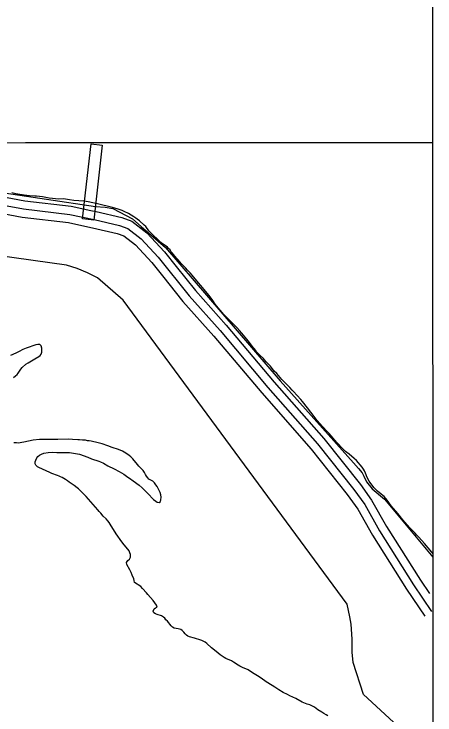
# Model space of a CAD drawing. Extents: x 3271442 to 3309282, y 752266 to 777610.
# Drawn here: x 3306294 to 3307057, y 762675 to 763946 of the extents above; entities that cross this region are included whole.
import ezdxf

# ---------------------------------------------------------------- set-up
doc = ezdxf.new("R2010")
doc.units = 0
for name, color, linetype in [('V-BLDG-OTLN', 7, 'Continuous'), ('V-GRID-FRAM', 7, 'Continuous'), ('V-GRID-MAJR', 7, 'Continuous'), ('V-ROAD-CNTR', 7, 'Continuous'), ('V-RTRN-LOCK-CHMB', 7, 'Continuous'), ('V-TOPO-SHOR', 7, 'Continuous')]:
    doc.layers.add(name, color=color, linetype=linetype)

msp = doc.modelspace()

# ---------------------------------------------------------------- linework, layer by layer
at = {"layer": 'V-BLDG-OTLN'}
msp.add_lwpolyline([(3306418.562, 763574.265), (3306433.732, 763710.228), (3306453.89, 763707.979), (3306438.721, 763572.0160000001)], close=True, dxfattribs=at)
at = {"layer": 'V-GRID-FRAM'}
msp.add_lwpolyline([(3275591.303, 775827.438), (3307043.481, 775836.587), (3307056.7060000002, 757650.811), (3275588.6580000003, 757641.657), (3275591.303, 775827.438)], dxfattribs=at)
at = {"layer": 'V-GRID-MAJR'}
msp.add_spline([(3275589.54, 763703.55), (3280833.333, 763703.169), (3286077.126, 763703.55), (3291320.919, 763704.694), (3296564.7120000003, 763706.601), (3301808.505, 763709.27), (3307052.2970000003, 763712.703), (3307052.298, 763712.703)], degree=3, dxfattribs=at)
at = {"layer": 'V-ROAD-CNTR'}
for points in [[(3305523.960914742, 763731.4595099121), (3305563.9708347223, 763724.24052435), (3305711.0065406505, 763703.463565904), (3305863.4712357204, 763681.6496095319), (3306018.2139262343, 763655.5646617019), (3306194.8995728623, 763629.2567143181), (3306313.6893352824, 763607.254758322), (3306398.014166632, 763597.246778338), (3306433.2220962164, 763589.7607933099)], [(3305515.695931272, 763702.4655679), (3305559.2068442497, 763694.616583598), (3305706.782549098, 763673.7616253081), (3305858.853244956, 763652.0056688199), (3306013.511935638, 763625.9347209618), (3306189.957582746, 763599.6627735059), (3306309.18534429, 763577.578817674), (3306393.116176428, 763567.6168375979), (3306428.069106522, 763560.18585246)], [(3306192.428577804, 763614.459743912), (3306311.437339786, 763592.4167879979), (3306395.56517153, 763582.431807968), (3306439.638083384, 763573.0618267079), (3306485.235992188, 763562.667847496), (3306500.2479621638, 763557.309858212), (3306524.3249140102, 763538.182896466), (3306555.3918518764, 763505.05596272), (3306611.3567399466, 763434.6731034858), (3306667.4166278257, 763371.9082290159), (3306754.178454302, 763268.875435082), (3306843.730275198, 763166.479639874), (3306909.786143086, 763083.8538051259), (3306929.3791039, 763056.5128598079), (3306956.282050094, 763009.0499547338), (3307017.9659267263, 762911.341150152), (3307050.600861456, 762862.8262471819)], [(3306433.2220962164, 763589.7607933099), (3306442.8650769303, 763587.71079741), (3306489.4389837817, 763577.0948186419), (3306507.6319473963, 763570.60083163), (3306534.51489363, 763549.244874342), (3306566.751829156, 763514.87094309), (3306588.0227866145, 763488.119996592)], [(3306428.069106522, 763560.18585246), (3306436.411089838, 763558.412856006), (3306481.033000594, 763548.24087635), (3306492.863976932, 763544.018884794), (3306514.13493439, 763527.1209185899), (3306544.031874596, 763495.2409823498), (3306562.99483667, 763471.393030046)], [(3306588.0227866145, 763488.119996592), (3306622.829717, 763444.3450841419), (3306678.7496051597, 763381.737209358), (3306765.561431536, 763278.644415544), (3306855.2392521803, 763176.1046206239), (3306921.74911916, 763092.9117870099), (3306942.0360785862, 763064.6028436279), (3306969.1560243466, 763016.755939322), (3307030.5339015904, 762919.5331337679), (3307046.7028692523, 762895.4961818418)], [(3306562.99483667, 763471.393030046), (3306599.883762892, 763425.00112283), (3306656.0836504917, 763362.079248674), (3306742.795477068, 763259.1064546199), (3306832.221298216, 763156.8546591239), (3306897.823167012, 763074.7958232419), (3306916.7221292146, 763048.4228759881), (3306943.408075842, 763001.3439701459), (3307005.3979518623, 762903.1491665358), (3307038.1548863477, 762854.454263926)]]:
    msp.add_lwpolyline(points, dxfattribs=at)
at = {"layer": 'V-RTRN-LOCK-CHMB'}
for p, q in [((3306237.441, 763627.2239999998), (3306442.044, 763596.9489999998)), ((3306442.044, 763596.9489999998), (3306459.02, 763595.511)), ((3306459.02, 763595.511), (3306473.436, 763593.459)), ((3306473.436, 763593.459), (3306509.098, 763574.621)), ((3306509.098, 763574.621), (3306524.399, 763560.937)), ((3306524.399, 763560.937), (3306568.502, 763522.834)), ((3306389.298, 763490.557), (3306183.937, 763519.434)), ((3306568.502, 763522.834), (3306776.423, 763280.932)), ((3306408.744, 763484.6449999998), (3306389.298, 763490.557)), ((3306427.223, 763476.764), (3306408.744, 763484.645)), ((3306445.522, 763467.511), (3306427.223, 763476.764)), ((3306491.893, 763427.1409999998), (3306445.522, 763467.511)), ((3306897.6550000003, 762876.4229999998), (3306491.893, 763427.1409999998)), ((3306776.423, 763280.932), (3306909.019, 763132.11)), ((3306909.019, 763132.11), (3306918.37, 763122.3250000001)), ((3306918.37, 763122.3250000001), (3306924.946, 763114.29)), ((3306924.946, 763114.29), (3306928.15, 763108.3979999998)), ((3306928.15, 763108.3979999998), (3306932.973, 763097.591)), ((3306932.973, 763097.591), (3306942.74, 763085.2439999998)), ((3306942.74, 763085.2439999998), (3306964.987, 763066.4879999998)), ((3306964.987, 763066.4879999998), (3307052.844273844, 762961.0935594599)), ((3307052.844273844, 762961.0935594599), (3307053.0842630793, 762631.0829374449)), ((3306902.744, 762853.152), (3306897.6550000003, 762876.4229999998)), ((3306905.007, 762839.8479999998), (3306902.744, 762853.152)), ((3306906.603, 762812.8250000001), (3306905.007, 762839.8479999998)), ((3306906.603, 762788.9230000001), (3306906.603, 762812.8250000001)), ((3306908.325, 762770.3250000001), (3306906.603, 762788.9230000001)), ((3306927.017, 762712.487), (3306908.325, 762770.3250000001)), ((3306997.489, 762648.0219999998), (3306927.017, 762712.487))]:
    msp.add_line(p, q, dxfattribs=at)
at = {"layer": 'V-TOPO-SHOR'}
for points in [[(3306331.762, 763615.409), (3306322.116, 763616.118), (3306312.6580000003, 763617.416), (3306297.685, 763619.851), (3306289.997, 763621.559)], [(3306955.804, 763078.436), (3306952.4390000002, 763080.7710000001), (3306946.483, 763087.214), (3306944.296, 763089.952), (3306937.7260000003, 763099.145), (3306934.132, 763105.806), (3306930.722, 763113.649), (3306929.112, 763117.964), (3306927.515, 763120.707), (3306924.926, 763124.424), (3306914.397, 763136.536), (3306910.631, 763140.046), (3306901.515, 763147.843), (3306894.781, 763153.1020000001), (3306892.404, 763155.246), (3306885.6580000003, 763161.88), (3306883.472, 763164.419), (3306878.711, 763169.302), (3306864.805, 763185.321), (3306861.231, 763189.03), (3306853.088, 763198.41), (3306843.559, 763208.758), (3306837.593, 763216.189), (3306826.051, 763232.032), (3306816.904, 763243.564), (3306813.7260000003, 763247.277), (3306807.373, 763254.113), (3306800.6210000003, 763261.73), (3306798.042, 763264.071), (3306793.872, 763268.759), (3306786.332, 763276.371), (3306783.749, 763279.302), (3306779.5840000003, 763283.596), (3306770.048, 763294.34), (3306765.686, 763298.635), (3306758.5300000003, 763307.232), (3306753.566, 763312.897), (3306750.985, 763315.435), (3306748.204, 763318.757), (3306746.021, 763321.1020000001), (3306739.674, 763327.147), (3306733.721, 763333.3960000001), (3306731.335, 763336.328), (3306729.342, 763339.263), (3306727.355, 763341.608), (3306719.198, 763352.561), (3306715.6180000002, 763357.056), (3306706.877, 763367.216), (3306702.509, 763371.902), (3306697.543, 763377.7660000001), (3306691.1920000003, 763384.403), (3306680.878, 763394.354), (3306673.931, 763401.578), (3306670.954, 763404.897), (3306667.572, 763409.198), (3306658.629, 763419.948), (3306654.049, 763426.6), (3306647.483, 763435.4), (3306613.495, 763476.838), (3306608.537, 763481.716), (3306605.162, 763485.23), (3306602.9760000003, 763487.77), (3306597.619, 763493.236), (3306591.063, 763500.857), (3306588.681, 763503.394), (3306583.316, 763509.843), (3306580.7290000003, 763513.167), (3306578.546, 763515.51), (3306576.754, 763518.054), (3306574.171, 763520.984), (3306571.99, 763523.131), (3306562.686, 763529.7440000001), (3306556.741, 763535.009), (3306544.248, 763546.711), (3306540.875, 763550.226), (3306538.491, 763552.962), (3306532.724, 763560.392), (3306529.9450000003, 763563.321), (3306521.421, 763570.925), (3306517.4620000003, 763573.647), (3306514.6890000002, 763575.983), (3306511.132, 763577.9230000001), (3306506.382, 763581.032), (3306501.441, 763583.944), (3306493.732, 763588.011), (3306490.179, 763589.557), (3306483.074, 763592.056), (3306472.6210000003, 763594.921), (3306445.608, 763601.587), (3306428.261, 763605.38), (3306421.5640000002, 763606.308), (3306411.72, 763607.015), (3306402.2660000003, 763607.922), (3306394.7830000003, 763608.843), (3306387.492, 763610.16), (3306383.355, 763610.7170000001), (3306375.091, 763610.453), (3306358.154, 763612.28), (3306345.938, 763614.344), (3306334.909, 763615.436), (3306331.762, 763615.409)], [(3306293.083, 763287.031), (3306296.632, 763289.704), (3306299.651, 763292.241), (3306301.7460000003, 763294.77), (3306306.58, 763302.2170000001), (3306308.937, 763305.012), (3306315.63, 763311.15), (3306319.971, 763313.831), (3306323.133, 763315.443), (3306332.214, 763320.542), (3306338.924, 763324.831), (3306341.289, 763326.701), (3306343.253, 763329.0970000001), (3306344.414, 763332.677), (3306344.781, 763336.384), (3306344.484, 763340.215), (3306343.657, 763344.441), (3306341.258, 763346.536), (3306337.287, 763346.9), (3306333.46, 763346.208), (3306316.316, 763340.3790000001), (3306309.994, 763337.42), (3306303.804, 763334.194), (3306301.173, 763332.587), (3306297.615, 763330.838), (3306287.599, 763326.789)], [(3306333.853, 763137.406), (3306335.409, 763141.121), (3306337.633, 763144.05), (3306340.523, 763146.1900000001), (3306344.2120000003, 763148.0700000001), (3306348.0330000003, 763149.557), (3306355.957, 763150.943), (3306363.756, 763151.404), (3306371.9560000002, 763151.208), (3306391.926, 763151.107), (3306394.967, 763151.001), (3306398.144, 763150.628), (3306412.977, 763147.843), (3306427.8310000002, 763142.5430000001), (3306434.731, 763139.6900000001), (3306448.123, 763135.567), (3306451.039, 763134.402), (3306456.221, 763131.6680000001), (3306464.194, 763126.841), (3306475.744, 763121.2490000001), (3306484.776, 763116.562), (3306493.015, 763111.4720000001), (3306500.597, 763106.3790000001), (3306503.39, 763104.286), (3306510.038, 763099.844), (3306520.684, 763091.865), (3306526.144, 763087.148), (3306528.544, 763084.789), (3306536.81, 763076.525), (3306546.947, 763065.765), (3306550.941, 763062.623), (3306553.73, 763061.061), (3306557.04, 763060.6900000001), (3306559.671, 763062.431), (3306560.4390000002, 763065.478), (3306560.931, 763069.98), (3306560.233, 763074.6), (3306558.875, 763078.821), (3306556.72, 763083.433), (3306553.3680000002, 763089.356), (3306551.359, 763092.381), (3306548.42, 763096.059), (3306545.356, 763098.812), (3306538.708, 763102.987), (3306536.443, 763105.085), (3306533.9080000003, 763107.841), (3306532.292, 763111.399), (3306530.5470000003, 763114.559), (3306528.134, 763118.372), (3306520.399, 763126.376), (3306517.595, 763129.527), (3306509.5810000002, 763139.247), (3306505.5840000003, 763143.0480000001), (3306502.786, 763145.406), (3306496.669, 763149.721), (3306490.424, 763153.37), (3306483.656, 763156.225), (3306472.119, 763160.229), (3306464.161, 763163.205), (3306453.683, 763166.822), (3306446.9250000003, 763168.618), (3306442.024, 763169.502), (3306438.577, 763170.533), (3306433.943, 763171.2880000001), (3306430.631, 763172.054), (3306427.586, 763172.427), (3306423.612, 763173.187), (3306418.054, 763173.67), (3306412.895, 763173.8910000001), (3306409.723, 763173.867), (3306399.927, 763174.844), (3306392.124, 763175.044), (3306373.615, 763174.76), (3306365.419, 763174.295), (3306358.275, 763174.633), (3306355.236, 763174.4770000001), (3306347.961, 763174.549), (3306340.558, 763174.356), (3306329.191, 763173.469), (3306312.029, 763170.023), (3306301.73, 763168.218), (3306298.684, 763168.7220000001), (3306293.661, 763168.5480000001)], [(3306766.747, 762725.6020000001), (3306754.1210000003, 762733.432), (3306751.194, 762735.392), (3306742.015, 762742.06), (3306735.5, 762746.371), (3306726.198, 762751.981), (3306718.617, 762757.207), (3306708.002, 762761.617), (3306703.488, 762763.6950000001), (3306700.0330000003, 762765.782), (3306692.054, 762771.2710000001), (3306687.938, 762773.354), (3306677.982, 762777.767), (3306674.796, 762779.461), (3306667.882, 762784.1630000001), (3306660.427, 762790.0530000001), (3306652.038, 762797.127), (3306643.377, 762804.9890000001), (3306640.184, 762807.3420000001), (3306634.475, 762810.338), (3306629.037, 762812.012), (3306624.534, 762813.034), (3306620.952, 762814.457), (3306612.338, 762816.767), (3306609.151, 762818.197), (3306606.4930000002, 762820.0260000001), (3306604.224, 762822.52), (3306601.684, 762825.672), (3306599.015, 762828.56), (3306596.224, 762830.255), (3306591.718, 762831.541), (3306584.303, 762832.934), (3306581.5130000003, 762834.366), (3306578.849, 762836.856), (3306572.0330000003, 762845.3960000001), (3306569.5, 762848.022), (3306567.364, 762850.5160000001), (3306565.099, 762852.613), (3306561.111, 762854.827), (3306553.423, 762857.277), (3306550.238, 762858.442), (3306547.7090000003, 762860.6680000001), (3306546.495, 762863.568), (3306547.785, 762867.545), (3306550.281, 762869.284), (3306553.31, 762870.898), (3306552.36, 762874.062), (3306549.413, 762878.535), (3306546.073, 762882.7390000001), (3306536.859, 762893.508), (3306534.186, 762896.924), (3306527.112, 762904.7980000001), (3306523.913, 762907.946), (3306512.7430000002, 762915.5260000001), (3306511.6580000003, 762918.821), (3306510.97, 762922.2540000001), (3306508.4020000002, 762928.9770000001), (3306506.245, 762933.72), (3306503.826, 762938.461), (3306498.725, 762947.9400000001), (3306497.898, 762951.9), (3306500.253, 762955.093), (3306503.271, 762957.764), (3306505.225, 762961.35), (3306504.92, 762966.24), (3306504.234, 762969.409), (3306502.62, 762972.702), (3306500.609, 762975.858), (3306493.935, 762983.7390000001), (3306489.39, 762989.387), (3306478.958, 763003.848), (3306474.27, 763011.215), (3306470.379, 763018.059), (3306466.627, 763023.978), (3306464.22, 763027.132), (3306461.15, 763030.546), (3306455.686, 763035.791), (3306451.543, 763041.046), (3306448.739, 763044.196), (3306446.202, 763047.349), (3306433.123, 763061.7880000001), (3306424.9760000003, 763071.506), (3306417.909, 763078.723), (3306411.247, 763084.881), (3306408.85, 763086.845), (3306403.261, 763091.164), (3306393.953, 763097.435), (3306390.892, 763099.791), (3306387.701, 763101.8790000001), (3306381.323, 763105.529), (3306378.536, 763106.696), (3306375.747, 763108.261), (3306372.826, 763109.559), (3306362.75, 763112.914), (3306359.031, 763114.868), (3306339.255, 763123.566), (3306336.466, 763124.997), (3306333.7970000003, 763127.885), (3306332.585, 763130.785), (3306332.6890000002, 763133.957), (3306333.853, 763137.406)], [(3307052.8393031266, 762967.9288226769), (3307050.747, 762970.599), (3307037.826, 762986.235), (3307027.699, 762997.5650000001), (3307024.127, 763001.077), (3307020.754, 763004.7880000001), (3307011.028, 763014.743), (3306998.515, 763029.2000000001), (3306989.1720000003, 763040.734), (3306977.648, 763054.216), (3306970.2830000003, 763064.389), (3306964.913, 763071.4280000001), (3306962.535, 763073.375), (3306959.171, 763075.708), (3306955.804, 763078.436)], [(3306862.519, 762673.6240000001), (3306859.593, 762675.584), (3306855.4760000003, 762677.7980000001), (3306851.489, 762680.278), (3306844.575, 762684.718), (3306838.1890000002, 762689.294), (3306833.538, 762692.165), (3306829.9560000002, 762693.59), (3306825.449, 762695.007), (3306816.032, 762698.501), (3306804.6040000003, 762705.1510000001), (3306793.588, 762709.954), (3306789.867, 762712.172), (3306781.9, 762716.204), (3306773.796, 762720.767), (3306766.747, 762725.6020000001)]]:
    msp.add_lwpolyline(points, dxfattribs=at)

doc.saveas('drawing.dxf')
